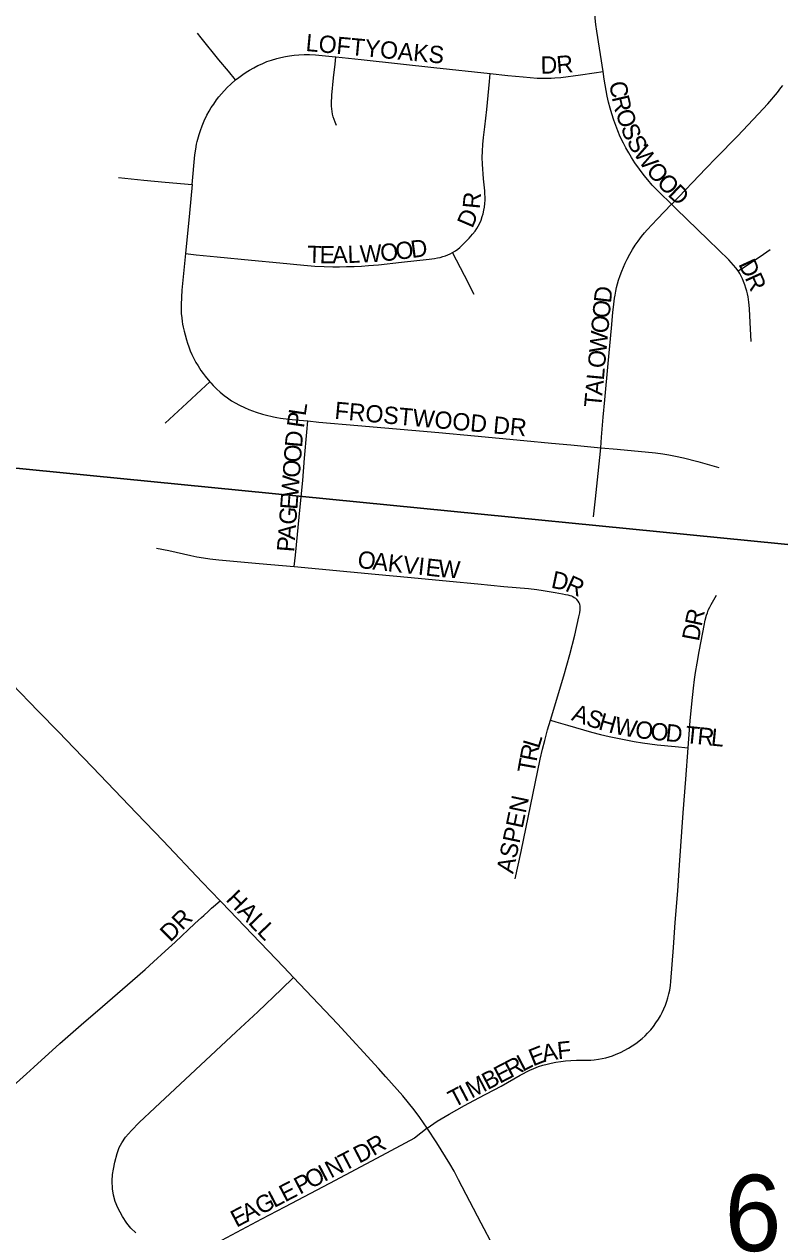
# Model space of a CAD drawing. Extents: x 1410790 to 1770854, y 448063 to 770588.
# Drawn here: x 1523216 to 1525402, y 622880 to 626376 of the extents above; entities that cross this region are included whole.
import ezdxf

# ---------------------------------------------------------------- set-up
doc = ezdxf.new("R2010")
doc.units = 0
for name, color, linetype in [('GM_X_City_Street', 7, 'Continuous'), ('GM_X_City_Street_Text', 7, 'Continuous'), ('GM_X_Section', 7, 'Continuous'), ('GM_X_Section_Text', 7, 'Continuous')]:
    doc.layers.add(name, color=color, linetype=linetype)

msp = doc.modelspace()

# ---------------------------------------------------------------- linework, layer by layer
at = {"layer": 'GM_X_City_Street'}
for points in [[(1524891.1, 626239.3), (1524872.8, 626355.6), (1524870.1, 626375), (1524868.4, 626393.2), (1524866.1, 626434), (1524864.9, 626477.8)], [(1523827.5, 626214.4), (1523807, 626239.5), (1523779.6, 626272.9), (1523728, 626336.7), (1523717.5, 626349.7)], [(1523827.5, 626214.4), (1523836.8, 626221.7), (1523848.9, 626230.6), (1523858.1, 626236.5), (1523868.4, 626242.8), (1523880.4, 626249.5), (1523892.2, 626255.8), (1523904.5, 626261.4), (1523918.7, 626267.5), (1523931.9, 626271.9), (1523947.4, 626276.6), (1523959, 626279.5), (1523972.1, 626282.3), (1523983.5, 626284.2), (1523996.9, 626286.2), (1524010.8, 626287.5), (1524025.9, 626288.3), (1524041.7, 626288.2), (1524058.9, 626287.1), (1524106.9, 626282.5), (1524118, 626281.3)], [(1524119.6, 626082.8), (1524115.9, 626092), (1524112.8, 626100), (1524110.5, 626107.6), (1524108.3, 626115.8), (1524106.9, 626123.2), (1524106.1, 626131.2), (1524105.6, 626138.4), (1524105.3, 626146.6), (1524106.6, 626170.5), (1524111.4, 626220.4), (1524115.7, 626260.4), (1524118, 626281.3)], [(1524118, 626281.3), (1524190.8, 626273.6), (1524305.4, 626261), (1524401.3, 626250.6), (1524564.9, 626232.9)], [(1523702.1, 625912.1), (1523710.4, 625997.6), (1523712.4, 626014.3), (1523714.7, 626028.4), (1523716.6, 626036.4), (1523718.3, 626043.1), (1523722.5, 626056.6), (1523726.3, 626068.1), (1523731.2, 626081.3), (1523737.4, 626095.7), (1523745.1, 626112.1), (1523751.7, 626124.1), (1523757.7, 626134.7), (1523764.5, 626144.7), (1523772.4, 626156.4), (1523779.7, 626165.3), (1523787.1, 626174), (1523803.7, 626192.9), (1523814, 626202.7), (1523827.5, 626214.4)], [(1524455.9, 625714.8), (1524464, 625719.7), (1524471.1, 625724.7), (1524476.4, 625729), (1524485.8, 625738), (1524495.1, 625747.4), (1524504, 625756.8), (1524513.4, 625767.8), (1524520.7, 625777), (1524525.5, 625784.1), (1524529.5, 625790.8), (1524534.1, 625799.7), (1524537.9, 625808.6), (1524541.6, 625819.1), (1524544.1, 625827.2), (1524546.4, 625837.1), (1524548, 625846.4), (1524549.2, 625857.2), (1524549.6, 625866), (1524548.9, 625893), (1524545.4, 625928.6), (1524541.9, 625970.7), (1524541.5, 625990.3), (1524541.9, 626008.5), (1524543.2, 626027.6), (1524545.4, 626048), (1524548.9, 626078.4), (1524554.5, 626129.2), (1524562.7, 626210.3), (1524564.9, 626232.9)], [(1524564.9, 626232.9), (1524615.3, 626227.4), (1524659.6, 626223.1), (1524700.2, 626220), (1524716.6, 626219.6), (1524725, 626219.4), (1524734.2, 626219.6), (1524741.3, 626219.8), (1524751.7, 626220.2), (1524768.4, 626221.8), (1524825.5, 626229.3), (1524865.3, 626235.4), (1524891.1, 626239.3)], [(1525088.9, 625854.4), (1525052.9, 625889.3), (1525033.4, 625909.7), (1525020.3, 625924.9), (1525009.5, 625937.7), (1524996, 625956.2), (1524982.8, 625975), (1524973.5, 625989.6), (1524965.7, 626003), (1524957, 626018.2), (1524949.9, 626031.7), (1524940.9, 626049.9), (1524933.7, 626067.6), (1524927.9, 626082.4), (1524922, 626098.2), (1524916.2, 626116.3), (1524911.6, 626132.7), (1524907.1, 626150.2), (1524903.2, 626167.8), (1524894.7, 626216.3), (1524891.1, 626239.3)], [(1525088.9, 625854.4), (1525090.8, 625856.3), (1525188.1, 625958.4), (1525217.8, 625988.8), (1525280.2, 626051.6), (1525341.2, 626116.1), (1525368.2, 626145.2), (1525395.5, 626178.3), (1525405.7, 626191.7), (1525410.9, 626198.5)], [(1523489.1, 625931.6), (1523562.9, 625924.6), (1523624.5, 625919), (1523702.1, 625912.1)], [(1523702.1, 625912.1), (1523694.3, 625829.2), (1523683, 625711.7)], [(1524884.2, 625149.7), (1524886.7, 625180.4), (1524891.5, 625238.1), (1524896, 625288.6), (1524905.8, 625393.5), (1524915.1, 625495.9), (1524919.5, 625541.5), (1524922.2, 625565), (1524924.3, 625582.5), (1524925.9, 625591.6), (1524927.9, 625602.9), (1524930.3, 625614), (1524932.8, 625624.4), (1524935.9, 625635), (1524940.3, 625648.3), (1524945.2, 625661.1), (1524949.9, 625672.1), (1524955, 625683.7), (1524960.5, 625695.3), (1524968.4, 625709.9), (1524976.2, 625723.6), (1524984, 625736), (1524992.2, 625748), (1525001.8, 625760.9), (1525010.5, 625771.6), (1525018.4, 625780.6), (1525047.2, 625811.7), (1525088.9, 625854.4)], [(1525282.1, 625661.8), (1525275.1, 625671), (1525268.7, 625678.5), (1525254.9, 625693.3), (1525195.2, 625751.3), (1525102.5, 625841.2), (1525088.9, 625854.4)], [(1525282.1, 625661.8), (1525302.4, 625674.8), (1525354.9, 625710), (1525374.4, 625723.4)], [(1523683, 625711.7), (1523672.6, 625605.6), (1523670.1, 625564.2), (1523670.1, 625549.4), (1523670.8, 625538.3), (1523672.1, 625525.8), (1523673.4, 625515.4), (1523674.7, 625508), (1523676.4, 625498.7), (1523678.8, 625487.6), (1523681.6, 625476.3), (1523685.5, 625462), (1523688.6, 625452.4), (1523692.3, 625441.8), (1523696.4, 625430.5), (1523701.2, 625419.7), (1523705.8, 625409.9), (1523713.2, 625396.9), (1523719.4, 625386.5), (1523727.6, 625373.7), (1523733.7, 625364.8), (1523739.6, 625357.2), (1523753.4, 625340.8)], [(1523683, 625711.7), (1523714, 625708.6), (1523774.4, 625702.5), (1523874.2, 625692.5), (1523956.2, 625684.7), (1524025.7, 625678.2), (1524057, 625675.6), (1524084.3, 625674.3), (1524109, 625673.9), (1524128.1, 625673.9), (1524148.5, 625674.3), (1524171.1, 625674.7), (1524191.9, 625675.6), (1524212.3, 625676.9), (1524241.4, 625679.5), (1524308.2, 625686.9), (1524387.5, 625695.7), (1524403.5, 625697.8), (1524412.2, 625699.3), (1524419.3, 625700.8), (1524427.1, 625703), (1524435.1, 625705.6), (1524441.6, 625708.2), (1524448.4, 625711.3), (1524455.9, 625714.8)], [(1524518, 625593.7), (1524489.8, 625648.8), (1524455.9, 625714.8)], [(1525319.5, 625457.6), (1525316.9, 625512.7), (1525314.6, 625551.5), (1525313.8, 625562.4), (1525313.1, 625571.1), (1525312.2, 625579.3), (1525311, 625586.9), (1525309.2, 625595.2), (1525306.8, 625603.2), (1525304.2, 625611.7), (1525301.3, 625621.2), (1525297.7, 625631.1), (1525294.2, 625638.8), (1525290.8, 625646.4), (1525286.4, 625654.4), (1525282.1, 625661.8)], [(1523624.3, 625220.7), (1523686.8, 625278.4), (1523728.5, 625317.5), (1523753.4, 625340.8)], [(1523753.4, 625340.8), (1523756.3, 625337.4), (1523763.4, 625329.6), (1523773, 625320), (1523783.4, 625311.2), (1523795.1, 625301.4), (1523804.5, 625294.5), (1523816.4, 625285.9), (1523826.8, 625279.7), (1523839.2, 625272.9), (1523853.7, 625266), (1523866, 625260.5), (1523876.7, 625256.5), (1523887.6, 625252.7), (1523905.3, 625247.4), (1523920.9, 625243), (1523929.7, 625240.8), (1523937.8, 625239.1), (1523947.7, 625237.2), (1523958.2, 625235.6), (1523981.6, 625232.6), (1524012, 625229.6), (1524036.5, 625227.3)], [(1523997.7, 624805.9), (1524000.8, 624838.9), (1524014.3, 624978.6), (1524022.1, 625055.4), (1524027.7, 625119.7), (1524033.8, 625194.7), (1524036.5, 625227.3)], [(1524036.5, 625227.3), (1524068.4, 625224.3), (1524181.7, 625214.4), (1524415.9, 625194.1), (1524519.4, 625184.4), (1524662.2, 625170.5), (1524742, 625163), (1524797.5, 625157.8), (1524884.2, 625149.7)], [(1524863.6, 624949.6), (1524869.2, 625002.2), (1524876.7, 625075.1), (1524884.2, 625149.7)], [(1524884.2, 625149.7), (1524931.4, 625145.6), (1525042.4, 625134.9), (1525063.7, 625132.3), (1525081.2, 625129.5), (1525100.6, 625125.8), (1525123.6, 625120.6), (1525164.8, 625109.8), (1525226.4, 625092.4)], [(1523599, 624859.6), (1523634.6, 624852), (1523698.5, 624837.9), (1523716.1, 624834.4), (1523734.8, 624831), (1523753.5, 624828.4), (1523779.2, 624825.6), (1523896.4, 624814.7), (1523997.7, 624805.9)], [(1523997.7, 624805.9), (1524231.7, 624783.8), (1524336, 624774.3), (1524446.9, 624763.8), (1524528.4, 624755.8), (1524603.5, 624748.7), (1524675.3, 624742.3), (1524699.2, 624739.4), (1524717.9, 624736.8), (1524734.7, 624734), (1524752.1, 624731.2), (1524773.4, 624727.3), (1524782.7, 624725.3), (1524789, 624724), (1524795, 624722.5), (1524799.6, 624721), (1524803.3, 624719.2), (1524807.6, 624716.8), (1524811.5, 624714), (1524815.6, 624710.6)], [(1524738.7, 624361.5), (1524777.4, 624489.4), (1524794.8, 624551.1), (1524809.1, 624607.1), (1524821.2, 624660.9), (1524823.5, 624672.2), (1524824.8, 624680.5), (1524825.2, 624687), (1524824.8, 624691.7), (1524823.7, 624696.8), (1524822, 624701.4), (1524819.1, 624706.2), (1524815.6, 624710.6)], [(1525137.4, 624281.3), (1525143.5, 624359.4), (1525147.8, 624408.9), (1525152.6, 624454), (1525155.6, 624478.8), (1525158.6, 624499.2), (1525163.4, 624526.5), (1525169.5, 624560.4), (1525179.5, 624615.1), (1525183.4, 624635), (1525186.8, 624650.7), (1525190.7, 624665.4), (1525192.9, 624672.4), (1525195.5, 624679.3), (1525199.9, 624688.4), (1525204.2, 624696.2), (1525219.4, 624723.6)], [(1523783, 623838.5), (1523730.9, 623892.7), (1523618.1, 624011.7), (1523541, 624092.3), (1523414.2, 624225), (1523359.8, 624281.7), (1523316.7, 624326.5), (1523256.5, 624387.7), (1523181, 624466.3), (1523131.9, 624517.5), (1523064.6, 624588.9)], [(1524636.8, 623902.2), (1524653.7, 623981.6), (1524709.3, 624248.1), (1524715.7, 624277.6), (1524722.3, 624302.8), (1524730.5, 624333.2), (1524738.7, 624361.5)], [(1524738.7, 624361.5), (1524754.1, 624356.8), (1524787.7, 624346.7), (1524857.3, 624326.9), (1524883.4, 624320.3), (1524908.5, 624314.4), (1524932.5, 624309.1), (1524956.8, 624304.3), (1524981.5, 624299.9), (1525005.3, 624296.2), (1525026.7, 624293), (1525047.6, 624290.3), (1525100, 624285), (1525137.4, 624281.3)], [(1524382.6, 623180.5), (1524411.3, 623201), (1524446, 623221), (1524489.8, 623245.7), (1524531.5, 623267.8), (1524596.6, 623302.1), (1524650.9, 623333.4), (1524679.1, 623348.2), (1524691.2, 623353.3), (1524704.2, 623358.6), (1524716.8, 623362.5), (1524729.4, 623365.9), (1524740.7, 623368.5), (1524754.6, 623371.6), (1524768.9, 623373.8), (1524782.8, 623375.5), (1524797.6, 623376.4), (1524814.5, 623376.8), (1524855.2, 623377.4), (1524865.7, 623378.1), (1524877.6, 623379.7), (1524888.7, 623381.6), (1524899.5, 623384.3), (1524917.9, 623390), (1524929.1, 623394.2), (1524941.7, 623399.8), (1524964.6, 623411.7), (1524975.5, 623418.5), (1524986.2, 623425.7), (1525003.8, 623439.7), (1525012.4, 623447.5), (1525020, 623455.3), (1525028.9, 623465.4), (1525036.6, 623474.9), (1525044.1, 623485.3), (1525051.4, 623496), (1525057.1, 623505.7), (1525062.2, 623515.6), (1525067.1, 623526.1), (1525071.3, 623536.3), (1525075.3, 623547.8), (1525078.5, 623557.6), (1525081.4, 623569.5), (1525083.8, 623579.5), (1525086.2, 623593.8), (1525087.5, 623605), (1525094.9, 623703.6), (1525100.1, 623776.1), (1525107, 623867.7), (1525112.2, 623941.5), (1525123.1, 624093.4), (1525130.4, 624191), (1525137.4, 624281.3)], [(1523174.3, 623294.1), (1523222.7, 623337.4), (1523244.1, 623357.4), (1523319.6, 623425.2), (1523380.8, 623479.7), (1523442.7, 623532.9), (1523544.3, 623620.2), (1523551.7, 623626.7), (1523566.4, 623639.4), (1523590.5, 623661.5), (1523624.2, 623692.4), (1523653.4, 623718.6), (1523710.3, 623772.4), (1523729, 623790.1), (1523735.6, 623796.3), (1523749.1, 623808.6), (1523757.9, 623816.8), (1523764.4, 623822.4), (1523783, 623838.5)], [(1523995.4, 623616.6), (1523967, 623646.5), (1523854, 623765.3), (1523787.8, 623833.6), (1523783, 623838.5)], [(1523538.9, 622877.7), (1523525.1, 622890.9), (1523512.9, 622905.6), (1523500.6, 622924.3), (1523486.9, 622950), (1523479.7, 622967.7), (1523474.7, 622986.1), (1523471.8, 623005), (1523470.4, 623027.5), (1523471.4, 623046.4), (1523474.5, 623062.1), (1523478.6, 623081.5), (1523484.8, 623106.7), (1523491.2, 623124.4), (1523498.9, 623138.1), (1523509.8, 623153.9), (1523526.5, 623173.6), (1523549.1, 623196.9), (1523594.4, 623239.6), (1523829.1, 623459.2), (1523892.1, 623516.7), (1523960.6, 623583), (1523995.4, 623616.6)], [(1524382.6, 623180.5), (1524361.1, 623211.1), (1524344.3, 623233.8), (1524311.4, 623273.7), (1524262.6, 623329.1), (1524240.9, 623353.4), (1524122.6, 623482.3), (1523995.4, 623616.6)], [(1524382.6, 623180.5), (1524345.8, 623151), (1524250.2, 623100.4), (1524100, 623019.9), (1523969.2, 622952), (1523902.7, 622916.6), (1523772.6, 622847.7)], [(1524574.5, 622837.4), (1524538.1, 622905.5), (1524473.1, 623031.3), (1524460.1, 623055.7), (1524447.8, 623076.7), (1524410.6, 623137.9), (1524382.6, 623180.5)]]:
    msp.add_lwpolyline(points, dxfattribs=at)
at = {"layer": 'GM_X_Section'}
for points in [[(1527942.6, 630003), (1527484, 624666.3), (1522801.4, 625129.5), (1522174.5, 625186.4), (1522667.1, 630530.5)], [(1522801.4, 625129.5), (1527484, 624666.3), (1528025, 624614.9), (1527751.7, 620502.8), (1522551.9, 622046.6)]]:
    msp.add_lwpolyline(points, close=True, dxfattribs=at)

# ---------------------------------------------------------------- texts
at = {"layer": 'GM_X_City_Street_Text'}
for s, rotation, p in [('LOFTYOAKS', 354.6868, (1524029.3, 626298.5)), ('D', 0.7432, (1524710.5, 626232.6)), ('R', 4.6383, (1524758.1, 626233.3)), ('C', 279.0951, (1524908.8, 626206.9)), ('R', 283.2357, (1524915.8, 626163.9)), ('O', 288.9618, (1524926.4, 626120.2)), ('S', 290.9951, (1524941.4, 626076.7)), ('S', 300.0842, (1524957.7, 626036.1)), ('W', 304.1372, (1524977.4, 626002.3)), ('O', 310.6834, (1525013.3, 625950)), ('O', 313.5899, (1525043.8, 625914.6)), ('D', 316.4495, (1525076.1, 625880.8)), ('R', 84.7334, (1524534.3, 625839.8)), ('D', 66.6522, (1524512.7, 625783)), ('T', 358.7157, (1524035.2, 625684.8)), ('E', 359.1412, (1524070.8, 625684)), ('A', 1.3562, (1524108.1, 625683.5)), ('L', 1.7075, (1524152.4, 625684.5)), ('W', 2.6437, (1524188.5, 625685.6)), ('O', 6.3236, (1524249.1, 625688.5)), ('O', 6.903, (1524293.4, 625693.4)), ('D', 7.5702, (1524337.7, 625698.8)), ('D', 294.737, (1525281.9, 625681.7)), ('R', 294.2078, (1525300.3, 625641.8)), ('D', 83.4064, (1524913.6, 625566.7)), ('O', 84.7106, (1524909.6, 625523.2)), ('O', 84.7106, (1524905.6, 625479.4)), ('W', 84.7097, (1524900.3, 625422.4)), ('O', 84.7106, (1524896.2, 625378.6)), ('L', 84.7132, (1524893, 625343.6)), ('A', 84.7135, (1524888.9, 625299.8)), ('T', 84.719, (1524885.7, 625264.7)), ('L', 81.4854, (1524030.2, 625240.3)), ('FROSTWOOD DR', 354.7567, (1524112.9, 625233.7)), ('P', 81.8718, (1524025.2, 625205.5)), ('D', 85.1093, (1524020, 625149.3)), ('O', 85.6357, (1524016.6, 625105.6)), ('O', 85.6519, (1524013.3, 625061.7)), ('W', 85.6464, (1524009, 625004.7)), ('E', 85.638, (1524006.3, 624969.5)), ('G', 85.6357, (1524002.9, 624925.7)), ('A', 85.6519, (1523999.6, 624881.8)), ('P', 85.638, (1523996.9, 624846.7)), ('O', 353.5609, (1524179, 624802.5)), ('A', 353.5588, (1524222.7, 624797.6)), ('K', 353.5391, (1524266.4, 624792.6)), ('V', 353.5648, (1524310.2, 624787.7)), ('I', 353.5738, (1524353.9, 624782.8)), ('E', 353.5663, (1524375.8, 624780.3)), ('W', 355.7092, (1524412.8, 624776.1)), ('D', 347.9785, (1524738.4, 624745.2)), ('R', 335.8575, (1524778.7, 624736.9)), ('R', 78.0613, (1525176.1, 624630.8)), ('D', 79.3844, (1525168, 624587.9)), ('A', 340.9637, (1524797, 624362)), ('S', 340.9602, (1524838.6, 624347.7)), ('H', 344.2168, (1524874.9, 624335.3)), ('W', 348.9565, (1524921.6, 624322.3)), ('O', 353.418, (1524982, 624310.6)), ('O', 354.2478, (1525026.4, 624305.5)), ('D', 354.2987, (1525070.3, 624301.1)), ('T', 354.2799, (1525127.2, 624295.4)), ('R', 354.2727, (1525162.2, 624291.9)), ('L', 354.3079, (1525201.6, 624288)), ('R', 78.7806, (1524698.4, 624239.6)), ('L', 73.306, (1524705.8, 624277.2)), ('T', 79.8234, (1524692.2, 624205.2)), ('ASPEN', 78.1773, (1524630.7, 623915.1)), ('HALL', 313.9197, (1523797.5, 623840.5)), ('DR', 45, (1523639.3, 623717)), ('E', 21.5985, (1524688.4, 623358.7)), ('A', 11.4192, (1524718.9, 623371)), ('F', 6.132, (1524760.8, 623379.5)), ('R', 27.6384, (1524623.4, 623324.6)), ('L', 27.6499, (1524658.5, 623343)), ('B', 27.6239, (1524557.1, 623289.9)), ('E', 27.6138, (1524592.2, 623308.3)), ('M', 27.6321, (1524510.3, 623265.4)), ('T', 27.6402, (1524459.7, 623238.9)), ('I', 27.6303, (1524490.8, 623255.2)), ('D', 27.5624, (1524185.5, 623077.1)), ('R', 30.0654, (1524226.6, 623098.6)), ('T', 27.5486, (1524142.5, 623054.7)), ('O', 27.5376, (1524044.9, 623003.8)), ('I', 27.5541, (1524084, 623024.2)), ('N', 27.5624, (1524103.5, 623034.4)), ('P', 27.5486, (1524013.7, 622987.6)), ('L', 27.5486, (1523939.6, 622948.9)), ('E', 27.5244, (1523970.8, 622965.2)), ('A', 27.5376, (1523861.5, 622908.2)), ('G', 27.5624, (1523900.6, 622928.5)), ('E', 27.5486, (1523830.3, 622891.9))]:
    msp.add_text(s, height=50, rotation=rotation, dxfattribs=at).set_placement(p)
at = {"layer": 'GM_X_Section_Text'}
msp.add_text('6', height=221, rotation=0, dxfattribs=at).set_placement((1525242.7, 622824.5))

doc.saveas('drawing.dxf')
